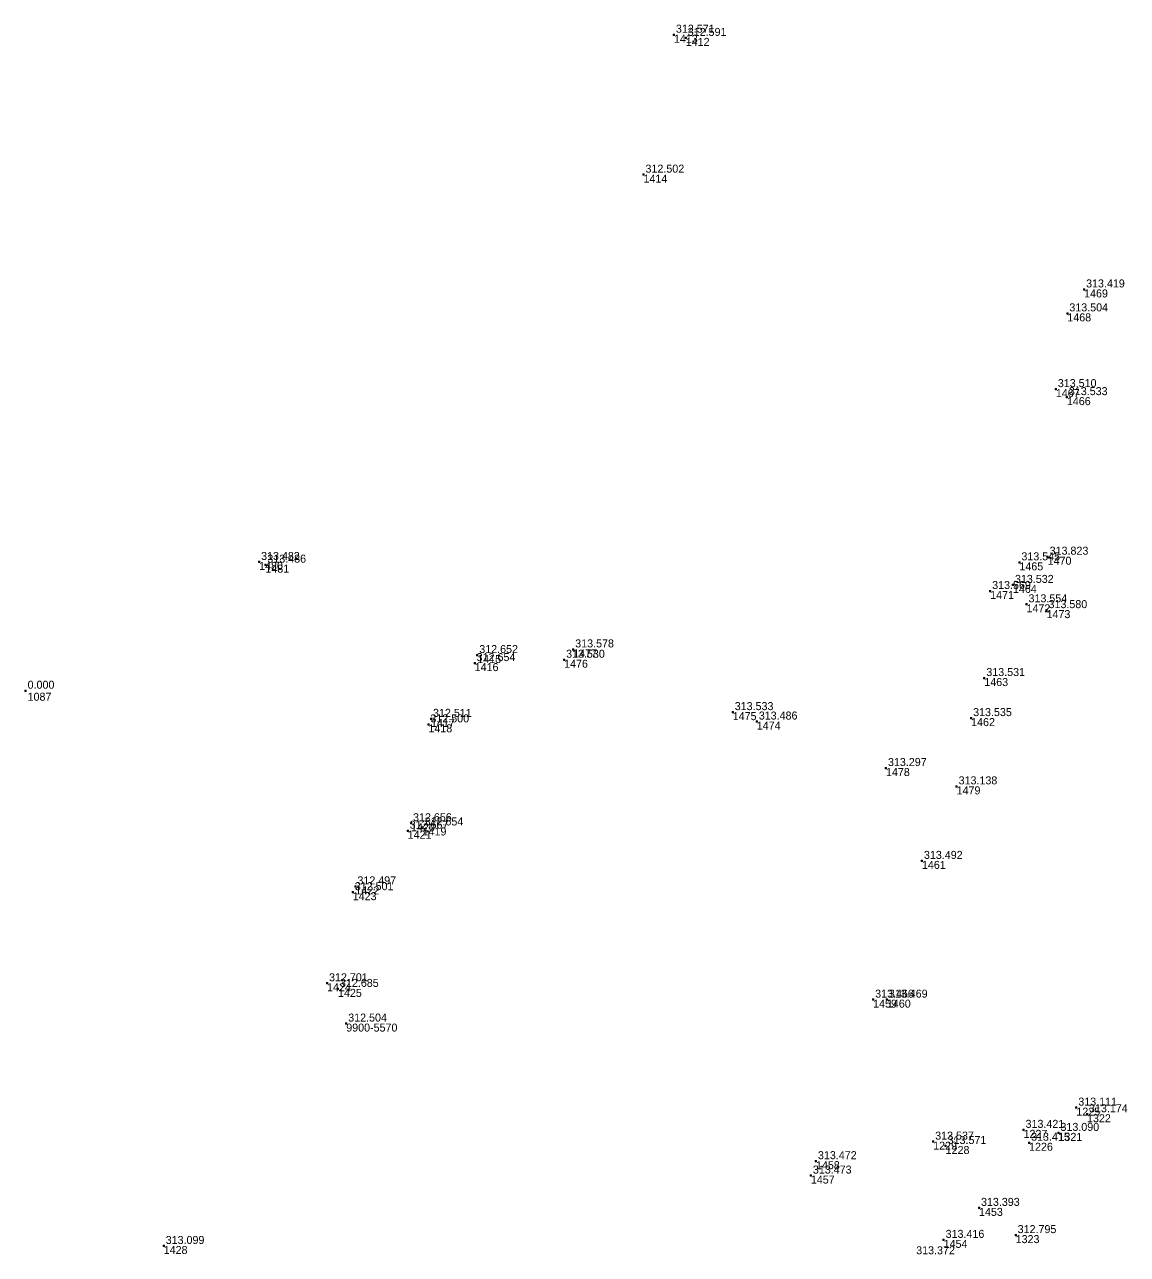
# Model space of a CAD drawing. Extents: x -829398 to -819400, y -1074439 to -1067977.
# Drawn here: x -820783.7 to -820618.3, y -1068507.1 to -1068322.7 of the extents above; entities that cross this region are included whole.
import ezdxf

# ---------------------------------------------------------------- set-up
doc = ezdxf.new("R2010")
doc.units = 0
for name, color, linetype in [('Vrstva 60', 7, 'Continuous'), ('Vrstva 61', 7, 'Continuous'), ('Čísla bodů_doměření_2012', 7, 'Continuous')]:
    doc.layers.add(name, color=color, linetype=linetype)

# ---------------------------------------------------------------- blocks, each defined once
blk = doc.blocks.new('BOD')
at = {"layer": 'Čísla bodů_doměření_2012'}
for p, q in [((-0.15, 0), (0.15, 0)), ((0, -0.15), (0, 0.15))]:
    blk.add_line(p, q, dxfattribs=at)

msp = doc.modelspace()

# ---------------------------------------------------------------- block references
at = {"layer": 'Vrstva 60'}
for p in [(-820686.31, -1068324.243), (-820684.536, -1068324.721), (-820690.868, -1068345.225), (-820624.822, -1068362.436), (-820627.333, -1068366.027), (-820629.057, -1068377.386), (-820627.401, -1068378.587), (-820748.496, -1068403.302), (-820747.559, -1068403.708), (-820634.52, -1068403.361), (-820630.285, -1068402.514), (-820638.902, -1068407.66), (-820635.485, -1068406.742), (-820633.452, -1068409.652), (-820630.451, -1068410.526), (-820701.404, -1068416.417), (-820716.179, -1068418.468), (-820715.791, -1068417.264), (-820702.772, -1068417.964), (-820639.779, -1068420.706), (-820783.5, -1068422.61), (-820677.495, -1068425.819), (-820723.113, -1068427.652), (-820722.725, -1068426.827), (-820673.886, -1068427.233), (-820641.756, -1068426.714), (-820654.52, -1068434.203), (-820643.932, -1068436.953), (-820725.718, -1068442.481), (-820726.224, -1068443.601), (-820723.989, -1068443.113), (-820649.131, -1068448.127), (-820734.056, -1068451.949), (-820734.454, -1068452.817), (-820738.31, -1068466.478), (-820736.67, -1068467.322), (-820656.447, -1068468.931), (-820654.382, -1068468.929), (-820735.433, -1068472.521), (-820625.987, -1068485.123), (-820624.383, -1068486.118), (-820633.895, -1068488.457), (-820628.662, -1068488.912), (-820647.445, -1068490.223), (-820645.574, -1068490.876), (-820633.07, -1068490.387), (-820665.016, -1068493.154), (-820665.779, -1068495.314), (-820640.574, -1068500.157), (-820645.877, -1068504.953), (-820635.079, -1068504.241), (-820762.799, -1068505.866)]:
    msp.add_blockref('BOD', p, dxfattribs=at)

# ---------------------------------------------------------------- texts
for s, p in [('1413', (-820686.31, -1068325.443)), ('1412', (-820684.536, -1068325.921)), ('1414', (-820690.868, -1068346.425)), ('1469', (-820624.822, -1068363.636)), ('1468', (-820627.333, -1068367.227)), ('1467', (-820629.057, -1068378.586)), ('1466', (-820627.401, -1068379.787)), ('1480', (-820748.496, -1068404.502)), ('1481', (-820747.559, -1068404.908)), ('1465', (-820634.52, -1068404.561)), ('1470', (-820630.285, -1068403.714)), ('1471', (-820638.902, -1068408.86)), ('1464', (-820635.485, -1068407.942)), ('1472', (-820633.452, -1068410.852)), ('1473', (-820630.451, -1068411.726)), ('1477', (-820701.404, -1068417.617)), ('1416', (-820716.179, -1068419.668)), ('1415', (-820715.791, -1068418.464)), ('1476', (-820702.772, -1068419.164)), ('1463', (-820639.779, -1068421.906)), ('1087', (-820783.2, -1068424.11)), ('1475', (-820677.495, -1068427.019)), ('1418', (-820723.113, -1068428.852)), ('1417', (-820722.725, -1068428.027)), ('1474', (-820673.886, -1068428.433)), ('1462', (-820641.756, -1068427.914)), ('1478', (-820654.52, -1068435.403)), ('1479', (-820643.932, -1068438.153)), ('1420', (-820725.718, -1068443.681)), ('1421', (-820726.224, -1068444.801)), ('1419', (-820723.989, -1068444.313)), ('1461', (-820649.131, -1068449.327)), ('1422', (-820734.056, -1068453.149)), ('1423', (-820734.454, -1068454.017)), ('1424', (-820738.31, -1068467.678)), ('1425', (-820736.67, -1068468.522)), ('1459', (-820656.447, -1068470.131)), ('1460', (-820654.382, -1068470.129)), ('9900-5570', (-820735.433, -1068473.721)), ('1225', (-820625.987, -1068486.323)), ('1322', (-820624.383, -1068487.318)), ('1227', (-820633.895, -1068489.657)), ('1321', (-820628.662, -1068490.112)), ('1229', (-820647.445, -1068491.423)), ('1226', (-820633.07, -1068491.587)), ('1228', (-820645.574, -1068492.076)), ('1458', (-820665.016, -1068494.354)), ('1457', (-820665.779, -1068496.514)), ('1453', (-820640.574, -1068501.357)), ('1454', (-820645.877, -1068506.153)), ('1323', (-820635.079, -1068505.441)), ('1428', (-820762.799, -1068507.066))]:
    msp.add_text(s, height=1.2, dxfattribs=at).set_placement(p)
at = {"layer": 'Vrstva 61'}
for s, p in [('312.571', (-820686.01, -1068323.943)), ('312.591', (-820684.236, -1068324.421)), ('312.502', (-820690.568, -1068344.925)), ('313.419', (-820624.522, -1068362.136)), ('313.504', (-820627.033, -1068365.727)), ('313.510', (-820628.757, -1068377.086)), ('313.533', (-820627.101, -1068378.287)), ('313.482', (-820748.196, -1068403.002)), ('313.486', (-820747.259, -1068403.408)), ('313.545', (-820634.22, -1068403.061)), ('313.823', (-820629.985, -1068402.214)), ('313.532', (-820635.185, -1068406.442)), ('313.569', (-820638.602, -1068407.36)), ('313.554', (-820633.152, -1068409.352)), ('313.580', (-820630.151, -1068410.226)), ('313.578', (-820701.104, -1068416.117)), ('312.654', (-820715.879, -1068418.168)), ('312.652', (-820715.491, -1068416.964)), ('313.530', (-820702.472, -1068417.664)), ('313.531', (-820639.479, -1068420.406)), ('0.000', (-820783.2, -1068422.31)), ('313.533', (-820677.195, -1068425.519)), ('312.500', (-820722.813, -1068427.352)), ('312.511', (-820722.425, -1068426.527)), ('313.486', (-820673.586, -1068426.933)), ('313.535', (-820641.456, -1068426.414)), ('313.297', (-820654.22, -1068433.903)), ('313.138', (-820643.632, -1068436.653)), ('312.656', (-820725.418, -1068442.181)), ('312.667', (-820725.924, -1068443.301)), ('312.654', (-820723.689, -1068442.813)), ('313.492', (-820648.831, -1068447.827)), ('312.501', (-820734.154, -1068452.517)), ('312.497', (-820733.756, -1068451.649)), ('312.701', (-820738.01, -1068466.178)), ('312.685', (-820736.37, -1068467.022)), ('313.466', (-820656.147, -1068468.631)), ('313.469', (-820654.082, -1068468.629)), ('312.504', (-820735.133, -1068472.221)), ('313.111', (-820625.687, -1068484.823)), ('313.174', (-820624.083, -1068485.818)), ('313.421', (-820633.595, -1068488.157)), ('313.537', (-820647.145, -1068489.923)), ('313.415', (-820632.77, -1068490.087)), ('313.090', (-820628.362, -1068488.612)), ('313.571', (-820645.274, -1068490.576)), ('313.472', (-820664.716, -1068492.854)), ('313.473', (-820665.479, -1068495.014)), ('313.393', (-820640.274, -1068499.857)), ('313.416', (-820645.577, -1068504.653)), ('312.795', (-820634.779, -1068503.941)), ('313.099', (-820762.499, -1068505.566)), ('313.372', (-820649.991, -1068507.116))]:
    msp.add_text(s, height=1.2, dxfattribs=at).set_placement(p)

doc.saveas('drawing.dxf')
